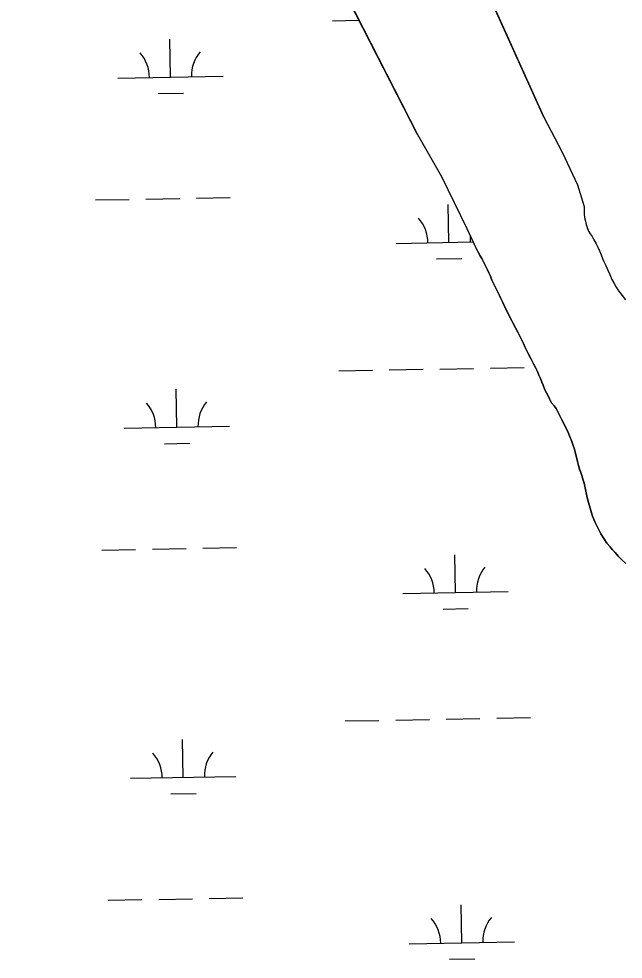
# Model space of a CAD drawing. Extents: x 3925854 to 3964121, y 224593 to 250589.
# Drawn here: x 3933298 to 3933871, y 231609 to 232503 of the extents above; entities that cross this region are included whole.
import ezdxf

# ---------------------------------------------------------------- set-up
doc = ezdxf.new("R2010")
doc.units = 0
doc.layers.add('V-TOPO-SHOR', color=7, linetype='Continuous')
doc.layers.add('V-WETL-SWMP', color=7, linetype='Continuous')

msp = doc.modelspace()

# ---------------------------------------------------------------- linework, layer by layer
at = {"layer": 'V-TOPO-SHOR'}
for points in [[(3933795.803, 232409.435), (3933737.629, 232538.512), (3933708.871, 232598.508), (3933667.377, 232659.393), (3933587.351, 232809.057), (3933554.612, 232876.534), (3933550.248, 232894.604), (3933528.017, 232933.856), (3933518.211, 232938.863), (3933425.924, 233061.465), (3933373.589, 233137.566), (3933366.476, 233151.89), (3933365.94, 233158.851), (3933384.022, 233207.342), (3933408.661, 233295.84), (3933446.848, 233422.099), (3933489.879, 233528.9), (3933529.178, 233592.005), (3933586.354, 233678.05), (3933653.117, 233780.45), (3933711.317, 233861.018)], [(3933676.14, 232392.883), (3933604.962, 232532.126), (3933494.536, 232743.351), (3933422.022, 232876.858), (3933398.868, 232917.916), (3933385.664, 232938.507), (3933376.401, 232952.022), (3933365.727, 232967.38), (3933355.552, 232979.184), (3933340.528, 232996.508), (3933323.645, 233013.968), (3933309.595, 233026.659), (3933285.535, 233044.499), (3933250.793, 233066.073), (3933181.075, 233092.736)], [(3933795.803, 232409.435), (3933813.471, 232376.073), (3933827.842, 232344.972), (3933834.258, 232324.349)], [(3933676.14, 232392.883), (3933698.836, 232353.002), (3933722.906, 232303.482), (3933729.96, 232288.732)], [(3933834.258, 232324.349), (3933834.08, 232320.869), (3933834.076, 232317.652), (3933834.42, 232314.172), (3933835.37, 232310.607), (3933836.148, 232307.561), (3933837.015, 232304.604), (3933838.227, 232301.122), (3933839.964, 232298.599), (3933841.786, 232295.902), (3933843.435, 232292.943), (3933845.69, 232289.027), (3933847.079, 232285.893), (3933848.725, 232282.238), (3933850.286, 232278.67), (3933851.76, 232275.102), (3933852.973, 232272.145), (3933854.881, 232268.489), (3933856.702, 232264.139), (3933858.523, 232259.876), (3933860.604, 232255.089), (3933862.598, 232251.262), (3933864.507, 232247.866), (3933866.158, 232245.343), (3933867.978, 232242.732), (3933870.411, 232239.858), (3933873.363, 232235.941)], [(3933812.633, 232122.6), (3933810.729, 232126.164), (3933809.082, 232129.465), (3933807.526, 232132.506), (3933805.793, 232135.285), (3933803.366, 232138.155), (3933801.199, 232141.716), (3933799.901, 232144.497), (3933798.428, 232147.625), (3933796.956, 232150.492), (3933795.225, 232154.75), (3933794.013, 232157.703), (3933792.628, 232161.002), (3933791.158, 232164.304), (3933789.771, 232167.779), (3933788.041, 232171.689), (3933786.222, 232175.076), (3933784.057, 232179.334), (3933781.459, 232184.286), (3933779.814, 232187.413), (3933778.342, 232190.715), (3933776.525, 232194.364), (3933774.704, 232198.1), (3933773.234, 232201.229), (3933771.241, 232205.137), (3933769.162, 232209.22), (3933766.912, 232213.304), (3933765.439, 232215.997), (3933764.053, 232218.778), (3933761.802, 232223.382), (3933759.291, 232228.248), (3933756.866, 232233.374), (3933755.048, 232237.024), (3933753.749, 232239.803), (3933751.498, 232244.407), (3933749.074, 232249.359), (3933746.563, 232254.571), (3933745.178, 232258.307), (3933743.708, 232261.608), (3933742.407, 232264.387), (3933740.503, 232268.211), (3933738.944, 232271.164), (3933736.951, 232274.988), (3933735.481, 232277.681), (3933733.66, 232280.982), (3933731.756, 232284.892), (3933729.96, 232288.732)], [(3933873.838, 231985.341), (3933869.934, 231988.907), (3933866.467, 231992.382), (3933863.606, 231995.686), (3933860.919, 231998.643), (3933858.75, 232001.162), (3933855.889, 232004.725), (3933852.944, 232009.157), (3933850.171, 232013.589), (3933847.486, 232018.715), (3933844.541, 232024.364), (3933842.206, 232030.27), (3933841.082, 232033.572), (3933839.786, 232037.913), (3933838.403, 232043.386), (3933837.195, 232048.161), (3933836.245, 232052.417), (3933835.294, 232057.281), (3933834.172, 232061.623), (3933833.396, 232064.662), (3933832.011, 232068.92), (3933831.059, 232071.873), (3933829.937, 232074.912), (3933828.984, 232078.388), (3933827.948, 232082.296), (3933826.912, 232086.463), (3933825.962, 232089.853), (3933824.925, 232093.846), (3933823.801, 232097.582), (3933822.505, 232101.143), (3933821.032, 232105.053), (3933819.648, 232108.266), (3933818.435, 232111.393), (3933816.27, 232115.651), (3933814.454, 232118.953), (3933812.633, 232122.6)]]:
    msp.add_lwpolyline(points, dxfattribs=at)
at = {"layer": 'V-WETL-SWMP'}
for p, q in [((3933737.63, 232538.513), (3933795.802, 232409.435)), ((3933604.962, 232532.126), (3933676.141, 232392.883)), ((3933595.215, 232501.012), (3933620.631, 232501.474)), ((3933441.571, 232447.468), (3933440.917, 232483.462)), ((3933391.579, 232446.559), (3933491.563, 232448.377)), ((3933429.854, 232431.821), (3933453.85, 232432.257)), ((3933795.802, 232409.435), (3933813.47, 232376.072)), ((3933676.141, 232392.883), (3933698.836, 232353.002)), ((3933813.47, 232376.072), (3933827.841, 232344.971)), ((3933698.836, 232353.002), (3933722.907, 232303.481)), ((3933827.841, 232344.971), (3933834.258, 232324.348)), ((3933370.274, 232330.72), (3933402.269, 232331.302)), ((3933418.266, 232331.593), (3933450.261, 232332.175)), ((3933466.258, 232332.466), (3933498.253, 232333.047)), ((3933705.907, 232290.385), (3933705.252, 232326.379)), ((3933834.079, 232320.87), (3933834.075, 232317.652)), ((3933834.258, 232324.348), (3933834.079, 232320.87)), ((3933834.075, 232317.652), (3933834.419, 232314.173)), ((3933834.419, 232314.173), (3933835.37, 232310.606)), ((3933722.907, 232303.481), (3933729.959, 232288.732)), ((3933835.37, 232310.606), (3933836.149, 232307.561)), ((3933836.149, 232307.561), (3933837.015, 232304.604)), ((3933837.015, 232304.604), (3933838.228, 232301.123)), ((3933838.228, 232301.123), (3933839.964, 232298.599)), ((3933839.964, 232298.599), (3933841.786, 232295.901)), ((3933841.786, 232295.901), (3933843.435, 232292.942)), ((3933655.915, 232289.476), (3933728.968, 232290.805)), ((3933729.959, 232288.732), (3933731.756, 232284.892)), ((3933731.756, 232284.892), (3933733.661, 232280.983)), ((3933843.435, 232292.942), (3933845.691, 232289.026)), ((3933845.691, 232289.026), (3933847.078, 232285.893)), ((3933847.078, 232285.893), (3933848.725, 232282.238)), ((3933733.661, 232280.983), (3933735.48, 232277.681)), ((3933735.48, 232277.681), (3933736.952, 232274.988)), ((3933848.725, 232282.238), (3933850.286, 232278.671)), ((3933850.286, 232278.671), (3933851.76, 232275.103)), ((3933694.189, 232274.739), (3933718.185, 232275.175)), ((3933736.952, 232274.988), (3933738.944, 232271.165)), ((3933738.944, 232271.165), (3933740.503, 232268.211)), ((3933740.503, 232268.211), (3933742.408, 232264.388)), ((3933851.76, 232275.103), (3933852.973, 232272.145)), ((3933852.973, 232272.145), (3933854.882, 232268.49)), ((3933854.882, 232268.49), (3933856.702, 232264.139)), ((3933742.408, 232264.388), (3933743.707, 232261.608)), ((3933743.707, 232261.608), (3933745.178, 232258.307)), ((3933745.178, 232258.307), (3933746.562, 232254.572)), ((3933856.702, 232264.139), (3933858.523, 232259.876)), ((3933858.523, 232259.876), (3933860.604, 232255.09)), ((3933746.562, 232254.572), (3933749.073, 232249.359)), ((3933749.073, 232249.359), (3933751.498, 232244.407)), ((3933860.604, 232255.09), (3933862.599, 232251.261)), ((3933862.599, 232251.261), (3933864.508, 232247.867)), ((3933751.498, 232244.407), (3933753.749, 232239.803)), ((3933864.508, 232247.867), (3933866.157, 232245.343)), ((3933866.157, 232245.343), (3933867.979, 232242.731)), ((3933867.979, 232242.731), (3933870.411, 232239.858)), ((3933753.749, 232239.803), (3933755.048, 232237.023)), ((3933755.048, 232237.023), (3933756.866, 232233.374)), ((3933756.866, 232233.374), (3933759.291, 232228.248)), ((3933870.411, 232239.858), (3933873.362, 232235.941)), ((3933759.291, 232228.248), (3933761.802, 232223.382)), ((3933761.802, 232223.382), (3933764.053, 232218.778)), ((3933764.053, 232218.778), (3933765.439, 232215.998)), ((3933765.439, 232215.998), (3933766.911, 232213.304)), ((3933766.911, 232213.304), (3933769.163, 232209.221)), ((3933769.163, 232209.221), (3933771.242, 232205.137)), ((3933771.242, 232205.137), (3933773.233, 232201.228)), ((3933773.233, 232201.228), (3933774.705, 232198.1)), ((3933774.705, 232198.1), (3933776.524, 232194.364)), ((3933776.524, 232194.364), (3933778.342, 232190.715)), ((3933778.342, 232190.715), (3933779.814, 232187.414)), ((3933779.814, 232187.414), (3933781.459, 232184.286)), ((3933781.459, 232184.286), (3933784.057, 232179.334)), ((3933784.057, 232179.334), (3933786.222, 232175.077)), ((3933601.263, 232168.392), (3933633.258, 232168.974)), ((3933649.255, 232169.264), (3933681.25, 232169.846)), ((3933697.247, 232170.137), (3933729.242, 232170.719)), ((3933745.239, 232171.01), (3933777.234, 232171.591)), ((3933786.222, 232175.077), (3933788.041, 232171.688)), ((3933788.041, 232171.688), (3933789.772, 232167.779)), ((3933789.772, 232167.779), (3933791.157, 232164.304)), ((3933791.157, 232164.304), (3933792.629, 232161.003)), ((3933792.629, 232161.003), (3933794.013, 232157.702)), ((3933447.619, 232114.848), (3933446.965, 232150.842)), ((3933794.013, 232157.702), (3933795.225, 232154.749)), ((3933795.225, 232154.749), (3933796.956, 232150.492)), ((3933796.956, 232150.492), (3933798.428, 232147.625)), ((3933798.428, 232147.625), (3933799.9, 232144.497)), ((3933799.9, 232144.497), (3933801.199, 232141.717)), ((3933801.199, 232141.717), (3933803.365, 232138.155)), ((3933803.365, 232138.155), (3933805.792, 232135.286)), ((3933805.792, 232135.286), (3933807.525, 232132.506)), ((3933807.525, 232132.506), (3933809.083, 232129.465)), ((3933809.083, 232129.465), (3933810.729, 232126.163)), ((3933810.729, 232126.163), (3933812.634, 232122.601)), ((3933397.628, 232113.939), (3933497.611, 232115.757)), ((3933812.634, 232122.601), (3933814.453, 232118.952)), ((3933814.453, 232118.952), (3933816.271, 232115.651)), ((3933816.271, 232115.651), (3933818.436, 232111.393)), ((3933818.436, 232111.393), (3933819.648, 232108.266)), ((3933819.648, 232108.266), (3933821.033, 232105.052)), ((3933435.902, 232099.201), (3933459.898, 232099.637)), ((3933821.033, 232105.052), (3933822.504, 232101.143)), ((3933822.504, 232101.143), (3933823.801, 232097.582)), ((3933823.801, 232097.582), (3933824.925, 232093.847)), ((3933824.925, 232093.847), (3933825.962, 232089.852)), ((3933825.962, 232089.852), (3933826.912, 232086.464)), ((3933826.912, 232086.464), (3933827.949, 232082.295)), ((3933827.949, 232082.295), (3933828.985, 232078.387)), ((3933828.985, 232078.387), (3933829.936, 232074.913)), ((3933829.936, 232074.913), (3933831.06, 232071.873)), ((3933831.06, 232071.873), (3933832.012, 232068.919)), ((3933832.012, 232068.919), (3933833.395, 232064.663)), ((3933833.395, 232064.663), (3933834.172, 232061.623)), ((3933834.172, 232061.623), (3933835.295, 232057.281)), ((3933835.295, 232057.281), (3933836.244, 232052.417)), ((3933836.244, 232052.417), (3933837.194, 232048.162)), ((3933837.194, 232048.162), (3933838.403, 232043.385)), ((3933838.403, 232043.385), (3933839.785, 232037.913)), ((3933839.785, 232037.913), (3933841.081, 232033.571)), ((3933841.081, 232033.571), (3933842.206, 232030.27)), ((3933842.206, 232030.27), (3933844.542, 232024.363)), ((3933844.542, 232024.363), (3933847.487, 232018.715)), ((3933847.487, 232018.715), (3933850.171, 232013.589)), ((3933850.171, 232013.589), (3933852.944, 232009.158)), ((3933852.944, 232009.158), (3933855.89, 232004.726)), ((3933424.314, 231998.973), (3933456.309, 231999.555)), ((3933472.306, 231999.845), (3933504.301, 232000.427)), ((3933855.89, 232004.726), (3933858.75, 232001.162)), ((3933858.75, 232001.162), (3933860.918, 231998.642)), ((3933376.322, 231998.1), (3933408.317, 231998.682)), ((3933711.955, 231957.765), (3933711.3, 231993.759)), ((3933860.918, 231998.642), (3933863.605, 231995.686)), ((3933863.605, 231995.686), (3933866.466, 231992.383)), ((3933866.466, 231992.383), (3933869.934, 231988.906)), ((3933869.934, 231988.906), (3933873.837, 231985.341)), ((3933661.963, 231956.856), (3933761.946, 231958.674)), ((3933700.237, 231942.119), (3933724.233, 231942.555)), ((3933703.295, 231837.517), (3933735.29, 231838.099)), ((3933751.287, 231838.39), (3933783.282, 231838.971)), ((3933607.311, 231835.772), (3933639.306, 231836.354)), ((3933655.303, 231836.644), (3933687.298, 231837.226)), ((3933453.667, 231782.228), (3933453.013, 231818.222)), ((3933403.676, 231781.319), (3933503.659, 231783.137)), ((3933441.95, 231766.581), (3933465.946, 231767.017)), ((3933382.37, 231665.48), (3933414.365, 231666.062)), ((3933430.362, 231666.353), (3933462.357, 231666.935)), ((3933478.354, 231667.225), (3933510.349, 231667.807)), ((3933718.003, 231625.145), (3933717.348, 231661.139)), ((3933668.011, 231624.236), (3933767.995, 231626.054)), ((3933706.285, 231609.499), (3933730.281, 231609.935))]:
    msp.add_line(p, q, dxfattribs=at)
for centre, start, end in [((3933386.329, 232446.938), 0.269879, 41.813537), ((3933496.796, 232448.947), 140.269876, 181.813534), ((3933650.664, 232289.856), 0.269879, 41.813537), ((3933761.132, 232291.864), 172.300231, 181.813534), ((3933392.377, 232114.318), 0.269879, 41.813537), ((3933502.844, 232116.327), 140.269876, 181.813534), ((3933767.18, 231959.244), 140.269876, 181.813534), ((3933656.712, 231957.236), 0.269879, 41.813537), ((3933398.425, 231781.698), 0.269879, 41.813537), ((3933508.893, 231783.707), 140.269876, 181.813534), ((3933662.76, 231624.616), 0.269879, 41.813537), ((3933773.228, 231626.624), 140.269876, 181.813534)]:
    msp.add_arc(centre, 35.246, start, end, dxfattribs=at)

doc.saveas('drawing.dxf')
